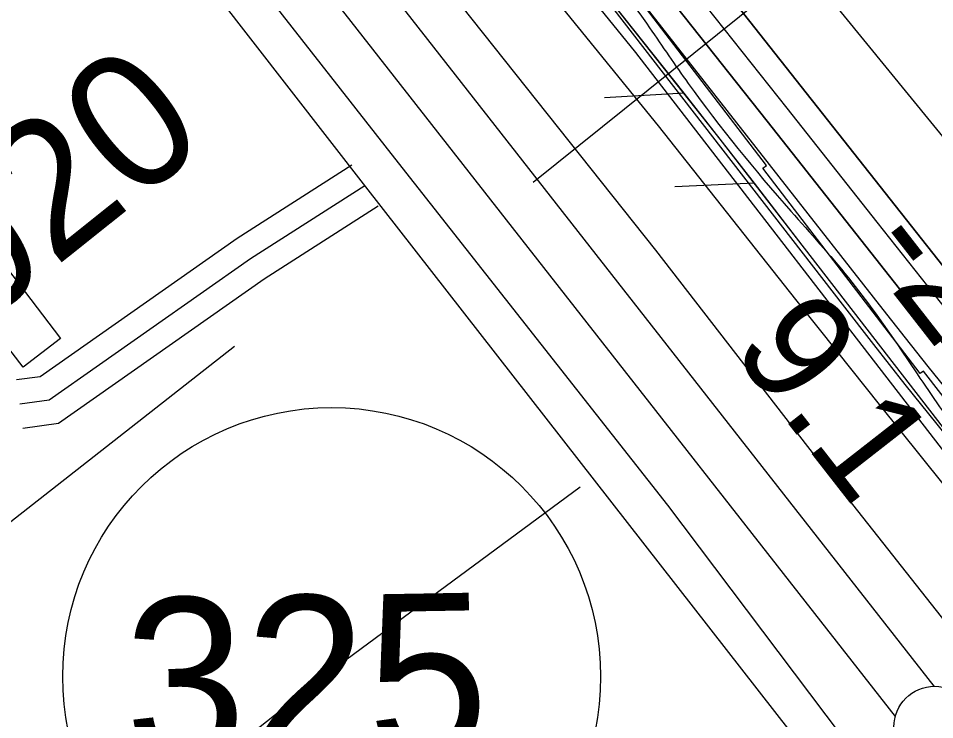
# Model space of a CAD drawing. Extents: x 3887375 to 3925618, y 296674 to 322633.
# Drawn here: x 3898902 to 3899464, y 305025 to 305455 of the extents above; entities that cross this region are included whole.
import ezdxf

# ---------------------------------------------------------------- set-up
doc = ezdxf.new("R2010")
doc.units = 0
for name, color, linetype in [('V-BLDG-OTLN', 7, 'Continuous'), ('V-LEVE-TOET', 7, 'Continuous'), ('V-RIVR-EDGE', 7, 'Continuous'), ('V-RIVR-RANG', 7, 'Continuous'), ('V-RIVR-RANG-IDEN', 7, 'Continuous'), ('V-ROAD-CNTR', 7, 'Continuous'), ('V-ROAD-IDEN', 7, 'Continuous'), ('V-RRAP-FSHR', 7, 'Continuous'), ('V-RRAP-RVMT', 7, 'Continuous'), ('V-SURV-LINE', 7, 'Continuous'), ('V-TOPO-DPTH', 7, 'Continuous'), ('V-TOPO-MINR', 7, 'Continuous'), ('V-TOPO-SHOR', 7, 'Continuous'), ('V-TOPO-WATR', 7, 'Continuous')]:
    doc.layers.add(name, color=color, linetype=linetype)

msp = doc.modelspace()

# ---------------------------------------------------------------- linework, layer by layer
at = {"layer": 'V-BLDG-OTLN'}
msp.add_lwpolyline([(3898860.64, 305298.25), (3898883.62, 305315.89), (3898927.47, 305258.76), (3898904.49, 305241.12)], close=True, dxfattribs=at)
at = {"layer": 'V-LEVE-TOET'}
for points in [[(3899860.38, 304585.86), (3899743.53, 304733.26), (3899648.11, 304858.38), (3899528.54, 305011.42), (3899410.53, 305160.89), (3899292.68, 305313), (3899160.28, 305479.72), (3899015.35, 305667.66), (3898859.85, 305853.6), (3898740.54, 306001.16), (3898607.82, 306162.57), (3898481.92, 306307.6), (3898354.85, 306454.31)], [(3899779.41, 304538), (3899658.35, 304689.71), (3899546.05, 304835.45), (3899406.7, 305015.33), (3899300.13, 305156.6), (3899132.6, 305369.45), (3898973.31, 305572.76), (3898837.98, 305748.7), (3898685.62, 305942.06), (3898540.69, 306112.6), (3898424.48, 306234.02)]]:
    msp.add_lwpolyline(points, dxfattribs=at)
at = {"layer": 'V-RIVR-EDGE'}
msp.add_spline([(3894498.05, 310522.42), (3894530.03, 310496.11), (3894553.78, 310474.69), (3894579.94, 310451.31), (3894614.83, 310419.17), (3894633.24, 310400.67), (3894662.79, 310372.43), (3894685.08, 310353.44), (3894692.35, 310347.11), (3894709.79, 310328.13), (3894746.59, 310285.3), (3894785.84, 310252.18), (3894809.57, 310225.9), (3894830.41, 310205.45), (3894852.71, 310189.85), (3894866.75, 310171.85), (3894915.18, 310120.25), (3894950.06, 310083.74), (3894971.37, 310062.81), (3894999, 310039.43), (3895025.16, 310017.03), (3895052.79, 309992.68), (3895092.99, 309952.27), (3895110.91, 309932.8), (3895141.44, 309903.1), (3895188.91, 309855.88), (3895222.82, 309821.31), (3895255.75, 309784.32), (3895319.22, 309722.49), (3895350.7, 309688.42), (3895358.44, 309676.26), (3895364.73, 309669.44), (3895374.92, 309663.11), (3895388.97, 309650.44), (3895410.77, 309628.05), (3895448.54, 309583.28), (3895480.52, 309554.06), (3895503.76, 309527.78), (3895533.8, 309499.54), (3895577.4, 309454.75), (3895606.95, 309425.54), (3895653.45, 309378.81), (3895685.92, 309349.1), (3895719.83, 309314.54), (3895749.38, 309285.81), (3895790.55, 309242.49), (3895837.06, 309195.75), (3895863.69, 309164.12), (3895900.02, 309127.61), (3895944.1, 309081.37), (3895955.73, 309070.65), (3895974.63, 309054.58), (3896002.25, 309033.14), (3896032.78, 309003.93), (3896062.81, 308972.29), (3896082.67, 308950.39), (3896119.48, 308911.93), (3896139.34, 308892.46), (3896151.96, 308889.51), (3896163.12, 308883.66), (3896167.95, 308873.93), (3896170.35, 308862.27), (3896184.39, 308844.27), (3896211.03, 308816.04), (3896224.12, 308810.18), (3896236.73, 308802.37), (3896249.8, 308786.8), (3896255.61, 308776.59), (3896270.64, 308766.35), (3896280.32, 308753.22), (3896295.82, 308737.15), (3896375.27, 308661.2), (3896425.17, 308610.08), (3896464.41, 308570.65), (3896519.63, 308515.64), (3896548.69, 308483.03), (3896563.22, 308467.45), (3896597.61, 308430.94), (3896635.89, 308396.37), (3896666.41, 308365.7), (3896681.42, 308349.64), (3896712.43, 308320.42), (3896746.34, 308287.31), (3896777.36, 308260.04), (3896801.58, 308235.7), (3896820.47, 308215.26), (3896842.76, 308195.29), (3896851.46, 308181.19), (3896882.46, 308148.57), (3896918.81, 308116.43), (3896962.9, 308074.56), (3896997.76, 308033.19), (3897029.24, 307998.63), (3897042.32, 307985), (3897083.5, 307945.57), (3897107.23, 307918.31), (3897123.21, 307898.85), (3897130, 307898.83), (3897142.13, 307892.97), (3897145.99, 307882.28), (3897149.85, 307874.01), (3897162.93, 307860.38), (3897188.6, 307833.12), (3897229.29, 307788.83), (3897267.56, 307752.31), (3897300.5, 307715.81), (3897334.4, 307680.27), (3897361.53, 307651.07), (3897384.78, 307628.19), (3897411.42, 307598.98), (3897445.81, 307563.45), (3897494.26, 307516.71), (3897543.17, 307462.68), (3897584.83, 307418.38), (3897609.05, 307394.04), (3897646.83, 307355.58), (3897678.81, 307323.94), (3897715.15, 307290.34), (3897751.96, 307253.34), (3897766.97, 307236.31), (3897837.68, 307158.43), (3897886.6, 307104.4), (3897936, 307048.43), (3897965.54, 307015.34), (3898010.59, 306970.06), (3898027.54, 306949.14), (3898044.99, 306935.98), (3898063.87, 306914.08), (3898089.05, 306882.46), (3898117.14, 306854.7), (3898160.23, 306801.18), (3898195.59, 306763.7), (3898235.79, 306719.89), (3898261.46, 306693.6), (3898297.3, 306650.78), (3898332.65, 306612.33), (3898369.94, 306568.04), (3898397.54, 306534.95), (3898422.23, 306505.75), (3898462.9, 306455.14), (3898495.34, 306417.18), (3898521.97, 306382.15), (3898601.37, 306284.34), (3898652.22, 306228.37), (3898693.37, 306177.28), (3898729.68, 306130.57), (3898777.13, 306074.12), (3898825.55, 306014.26), (3898848.79, 305986.04), (3898903.98, 305917.43), (3898957.25, 305854.65), (3898984.35, 305818.16), (3899049.73, 305744.67), (3899107.84, 305679.45), (3899129.14, 305651.72), (3899142.69, 305630.31), (3899156.24, 305611.83), (3899175.12, 305587.98), (3899224.03, 305529.59), (3899255.99, 305493.57), (3899288.9, 305449.3), (3899312.61, 305415.24), (3899375.55, 305336.9), (3899410.9, 305296.02), (3899442.85, 305252.24), (3899470.43, 305211.86), (3899531.42, 305133.52), (3899579.35, 305071.24), (3899616.14, 305025.99), (3899647.13, 304986.09), (3899690.7, 304931.1), (3899729.41, 304876.62), (3899753.62, 304846.93), (3899770.56, 304821.64), (3899817.5, 304755.48), (3899845.56, 304713.16), (3899868.3, 304677.16), (3899889.6, 304650.4), (3899911.39, 304623.64), (3899955.44, 304569.14), (3899987.39, 304526.81), (3900012.56, 304494.21), (3900025.63, 304476.21), (3900037.24, 304456.75), (3900061.94, 304431.93), (3900070.67, 304424.13), (3900074.53, 304414.41), (3900074.99, 304404.21), (3900073.03, 304397.9), (3900071.55, 304388.68), (3900071.54, 304383.82), (3900075.9, 304378.96), (3900087.05, 304374.07), (3900096.26, 304367.74), (3900108.39, 304362.37), (3900117.11, 304353.6), (3900140.84, 304326.35), (3900165.54, 304299.09), (3900226.07, 304227.55), (3900277.87, 304164.29), (3900319.98, 304105.91), (3900352.41, 304062.61), (3900384.36, 304023.2), (3900411.47, 303988.16), (3900438.1, 303954.1), (3900462.8, 303926.85), (3900556.24, 303812.49), (3900597.89, 303762.85), (3900633.71, 303716.63), (3900652.59, 303691.33), (3900701.96, 303626.62), (3900774.57, 303530.77), (3900849.12, 303437.34), (3900903.35, 303371.16), (3900928.05, 303343.42), (3900948.87, 303317.63), (3901001.17, 303258.26), (3901038.95, 303216.88), (3901074.78, 303173.09), (3901092.2, 303147.31), (3901171.6, 303050.47), (3901205, 303008.62), (3901238.41, 302968.23), (3901274.74, 302927.83), (3901303.3, 302893.77), (3901343.98, 302847.53), (3901366.73, 302816.4), (3901404.5, 302770.17), (3901454.38, 302715.17), (3901507.18, 302659.19), (3901551.73, 302608.09), (3901584.66, 302570.61), (3901650.02, 302491.29), (3901680.99, 302443.62), (3901717.76, 302388.17), (3901785.52, 302298.16), (3901789.55, 302293.3)], degree=3, dxfattribs=at)
at = {"layer": 'V-RIVR-RANG'}
msp.add_line((3899217.44, 305354.71), (3899654.25, 305705.13), dxfattribs=at)
at = {"layer": 'V-ROAD-CNTR'}
for points in [[(3900007.64, 304176.71), (3899734.07, 304548.61), (3899476.37, 304888.03), (3899114.85, 305351.75), (3898676.43, 305915.91)], [(3899106.22, 305365.12), (3899035.79, 305320.16), (3898914.95, 305235.33), (3898900.44, 305233.36)], [(3899114.29, 305352.47), (3899044.14, 305307.7), (3898920.59, 305220.96), (3898902.45, 305218.5)], [(3899122.36, 305339.83), (3899052.49, 305295.23), (3898926.22, 305206.58), (3898904.47, 305203.63)]]:
    msp.add_lwpolyline(points, dxfattribs=at)
at = {"layer": 'V-ROAD-IDEN'}
msp.add_circle((3899093.82, 305051.36), 165, dxfattribs=at)
msp.add_circle((3899093.82, 305051.36), 165, dxfattribs=at)
at = {"layer": 'V-RRAP-FSHR'}
for p, q in [((3899310.09, 305409.13), (3899261.34, 305406.27)), ((3899353.22, 305354), (3899304.45, 305351.69))]:
    msp.add_line(p, q, dxfattribs=at)
for points in [[(3891468.38, 312810.08), (3891592.07, 312735.45), (3892299.93, 312230.23), (3893039.21, 311719.28), (3893631.65, 311277.12), (3894117.75, 310846), (3894636.93, 310371.58), (3895241.96, 309786.83), (3895348.82, 309658.26), (3895604.32, 309398.25), (3896430.18, 308555.06), (3897023.94, 307973.73), (3897641.56, 307335.08), (3898033.61, 306930.91), (3898562.18, 306317.87), (3899280.35, 305434.23), (3899629.7, 304981.52), (3900046.19, 304414.8), (3900422.65, 303959.37), (3901188.76, 303011.8), (3901775.81, 302279.78)], [(3900183.19, 304271.3), (3899817.13, 304740.59), (3899520.95, 305137.04), (3899332.27, 305381.1), (3899099.29, 305675.47), (3898876.14, 305945.24), (3898644, 306227.35), (3898359.55, 306569.44), (3897911.75, 307067.92), (3897531.56, 307466.79), (3897152.78, 307863.36), (3896930.63, 308096.06), (3896288.11, 308742.08), (3895667.71, 309363.71), (3895267.02, 309773.18), (3894693.57, 310343.47)], [(3899310.09, 305409.13), (3899266.65, 305464.02)], [(3899353.22, 305354), (3899332.27, 305381.1), (3899310.09, 305409.13)], [(3899382.61, 305315.99), (3899353.22, 305354)]]:
    msp.add_lwpolyline(points, dxfattribs=at)
at = {"layer": 'V-RRAP-RVMT'}
for p, q in [((3899360.67, 305364.89), (3899278.96, 305471.53)), ((3899358.5, 305363.2), (3899360.67, 305364.89)), ((3899455, 305237.28), (3899358.5, 305363.2)), ((3899457.01, 305238.8), (3899455, 305237.28)), ((3899537.2, 305134.14), (3899457.01, 305238.8))]:
    msp.add_line(p, q, dxfattribs=at)
at = {"layer": 'V-SURV-LINE'}
for points in [[(3898747.28, 305959.51), (3899463.34, 305045.4)], [(3899439.71, 305026.91), (3898723.65, 305941.03)]]:
    msp.add_lwpolyline(points, dxfattribs=at)
msp.add_circle((3899463.85, 305020.42), 25, dxfattribs=at)
at = {"layer": 'V-TOPO-DPTH'}
for points in [[(3899969.19, 304647.86), (3899950.16, 304671.26), (3899939.96, 304683.77), (3899929.75, 304696.27), (3899919.51, 304708.75), (3899909.26, 304721.21), (3899490.19, 305229.65), (3899481.22, 305240.6), (3899472.29, 305251.58), (3899463.43, 305262.62), (3899454.62, 305273.69), (3899361.05, 305391.99), (3899305.53, 305462.27), (3899250.06, 305532.6), (3899194.67, 305602.99), (3899139.34, 305673.42), (3898975.76, 305881.9), (3898963.3, 305897.69), (3898950.77, 305913.44)], [(3899909.26, 304721.21), (3899490.19, 305229.65), (3899481.22, 305240.6), (3899472.29, 305251.58), (3899463.43, 305262.62), (3899454.62, 305273.69), (3899361.05, 305391.99), (3899305.53, 305462.27), (3899250.06, 305532.6), (3899194.67, 305602.99), (3899139.34, 305673.42), (3898975.76, 305881.9), (3898963.3, 305897.69), (3898950.77, 305913.44)], [(3898994.58, 305903.69), (3899015.84, 305876.86), (3899468.81, 305303.23), (3899473.23, 305297.63), (3899477.65, 305292.04), (3899482.08, 305286.45), (3899486.51, 305280.86), (3899491.13, 305275.03), (3899493.26, 305272.37), (3899495.4, 305269.71), (3899497.55, 305267.07), (3899499.72, 305264.44), (3899501.9, 305261.81), (3899504.07, 305259.19), (3899506.25, 305256.57), (3899508.43, 305253.94), (3899973.97, 304693.14), (3899985.04, 304679.75), (3899996.07, 304666.31), (3900007.02, 304652.83)], [(3900007.02, 304652.83), (3899996.07, 304666.31), (3899985.04, 304679.75), (3899973.97, 304693.14), (3899508.43, 305253.94), (3899506.25, 305256.57), (3899504.07, 305259.19), (3899501.9, 305261.81), (3899499.72, 305264.44), (3899497.55, 305267.07), (3899495.4, 305269.71), (3899493.26, 305272.37), (3899491.13, 305275.03), (3899486.51, 305280.86), (3899482.08, 305286.45), (3899477.65, 305292.04), (3899473.23, 305297.63), (3899468.81, 305303.23), (3899015.84, 305876.86), (3898994.58, 305903.69)], [(3899042.01, 305904.79), (3899055.08, 305888.77), (3899068.15, 305872.76), (3899081.23, 305856.76), (3899502.46, 305341.43), (3899518.91, 305321.25), (3899535.34, 305301.05), (3899551.71, 305280.81), (3899568.06, 305260.55), (3899779.43, 304997.88), (3899820.69, 304946.67), (3899861.98, 304895.49), (3899903.34, 304844.36), (3899944.74, 304793.27), (3899980.51, 304749.17), (3900004.04, 304720.13), (3900027.54, 304691.08), (3900051.01, 304662.01)], [(3899042.01, 305904.79), (3899055.08, 305888.77), (3899068.15, 305872.76), (3899081.23, 305856.76), (3899502.46, 305341.43), (3899518.91, 305321.25), (3899535.34, 305301.05), (3899551.71, 305280.81), (3899568.06, 305260.55), (3899779.43, 304997.88), (3899820.69, 304946.67), (3899861.98, 304895.49), (3899903.34, 304844.36), (3899944.74, 304793.27), (3899980.51, 304749.17), (3900004.04, 304720.13), (3900027.54, 304691.08), (3900051.01, 304662.01)], [(3898924.62, 305901.21), (3898928.41, 305896.51), (3898932.17, 305891.79), (3898935.9, 305887.04), (3898971.89, 305840.94), (3898993.58, 305813.11), (3899015.26, 305785.27), (3899036.9, 305757.41), (3899058.53, 305729.53), (3899407.03, 305279.78), (3899426.25, 305255.15), (3899445.57, 305230.61), (3899465.07, 305206.2), (3899484.67, 305181.88), (3899692.02, 304926.38), (3899909.26, 304721.21)]]:
    msp.add_lwpolyline(points, dxfattribs=at)
at = {"layer": 'V-TOPO-MINR'}
for points in [[(3897864.78, 306984.03), (3898490.34, 306380.34), (3898912.29, 305880.81), (3899084.36, 305640.02), (3899155.82, 305557.68), (3899225.57, 305473.89), (3899294.18, 305389.12), (3899378.54, 305282.66), (3899404.15, 305250.43), (3899429.81, 305218.23), (3899455.54, 305186.1), (3899481.32, 305154), (3899540.75, 305080.19)], [(3898950.77, 305913.44), (3898963.3, 305897.69), (3898975.76, 305881.9), (3899139.34, 305673.42), (3899194.67, 305602.99), (3899250.06, 305532.6), (3899305.53, 305462.27), (3899361.05, 305391.99), (3899454.62, 305273.69), (3899463.43, 305262.62), (3899472.29, 305251.58), (3899481.22, 305240.6), (3899490.19, 305229.65), (3899909.26, 304721.21), (3899919.51, 304708.75), (3899929.75, 304696.27), (3899939.96, 304683.77), (3899950.16, 304671.26), (3899969.19, 304647.86)], [(3898939.58, 305904.97), (3898947.72, 305894.73), (3898955.82, 305884.46), (3899035.26, 305782.94), (3899083.05, 305721.89), (3899130.84, 305660.85), (3899178.65, 305599.81), (3899226.47, 305538.78), (3899432, 305276.52), (3899445.78, 305259.05), (3899459.63, 305241.64), (3899473.6, 305224.33), (3899487.63, 305207.07), (3899843.3, 304772.57)], [(3898994.58, 305903.69), (3899015.84, 305876.86), (3899468.81, 305303.23), (3899473.23, 305297.63), (3899477.65, 305292.04), (3899482.08, 305286.45), (3899486.51, 305280.86), (3899491.13, 305275.03), (3899493.26, 305272.37), (3899495.4, 305269.71), (3899497.55, 305267.07), (3899499.72, 305264.44), (3899501.9, 305261.81), (3899504.07, 305259.19), (3899506.25, 305256.57), (3899508.43, 305253.94), (3899973.97, 304693.14), (3899985.04, 304679.75), (3899996.07, 304666.31), (3900007.02, 304652.83)], [(3899042.01, 305904.79), (3899055.08, 305888.77), (3899068.15, 305872.76), (3899081.23, 305856.76), (3899502.46, 305341.43), (3899518.91, 305321.25), (3899535.34, 305301.05), (3899551.71, 305280.81), (3899568.06, 305260.55), (3899779.43, 304997.88), (3899820.69, 304946.67), (3899861.98, 304895.49), (3899903.34, 304844.36), (3899944.74, 304793.27), (3899980.51, 304749.17), (3900004.04, 304720.13), (3900027.54, 304691.08), (3900051.01, 304662.01)], [(3898978.9, 305900.67), (3898995.74, 305879.37), (3899317.97, 305469.8), (3899345.5, 305434.85), (3899373.05, 305399.92), (3899400.65, 305365.02), (3899428.28, 305330.15), (3899474.99, 305271.26), (3899479.3, 305265.86), (3899483.63, 305260.48), (3899487.99, 305255.12), (3899492.37, 305249.78), (3899593.75, 305126.93), (3899648.82, 305060.17), (3899703.89, 304993.4), (3899758.93, 304926.61), (3899813.96, 304859.81), (3899971.42, 304668.62), (3899976.83, 304662.03), (3899982.21, 304655.41), (3899987.56, 304648.77)]]:
    msp.add_lwpolyline(points, dxfattribs=at)
at = {"layer": 'V-TOPO-SHOR'}
for points in [[(3899034.25, 305253.76), (3898869.39, 305124.79), (3898725, 305010.61), (3898559.36, 304883.34), (3898521.06, 304852.86)], [(3899246.29, 305167.48), (3899090.17, 305052.23), (3898878.63, 304885.29), (3898698.4, 304743.85), (3898649.58, 304704.95)]]:
    msp.add_lwpolyline(points, dxfattribs=at)
at = {"layer": 'V-TOPO-WATR'}
msp.add_lwpolyline([(3898924.62, 305901.21), (3898928.41, 305896.51), (3898932.17, 305891.79), (3898935.9, 305887.04), (3898971.89, 305840.94), (3898993.58, 305813.11), (3899015.26, 305785.27), (3899036.9, 305757.41), (3899058.53, 305729.53), (3899407.03, 305279.78), (3899426.25, 305255.15), (3899445.57, 305230.61), (3899465.07, 305206.2), (3899484.67, 305181.88), (3899692.02, 304926.38)], dxfattribs=at)

# ---------------------------------------------------------------- texts
at = {"layer": 'V-RIVR-RANG'}
for s, p in [('-20', (3899417.4, 305313.23)), ('9.1', (3899338.25, 305252.11))]:
    msp.add_text(s, height=67, rotation=307.9783, dxfattribs=at).set_placement(p)
at = {"layer": 'V-RIVR-RANG-IDEN'}
msp.add_text('U-020', height=83, rotation=38.5953, dxfattribs=at).set_placement((3898784.1, 305190.43))
at = {"layer": 'V-ROAD-IDEN'}
msp.add_text('325', height=100, rotation=0.9856, dxfattribs=at).set_placement((3898967.54, 304999.18))

doc.saveas('drawing.dxf')
